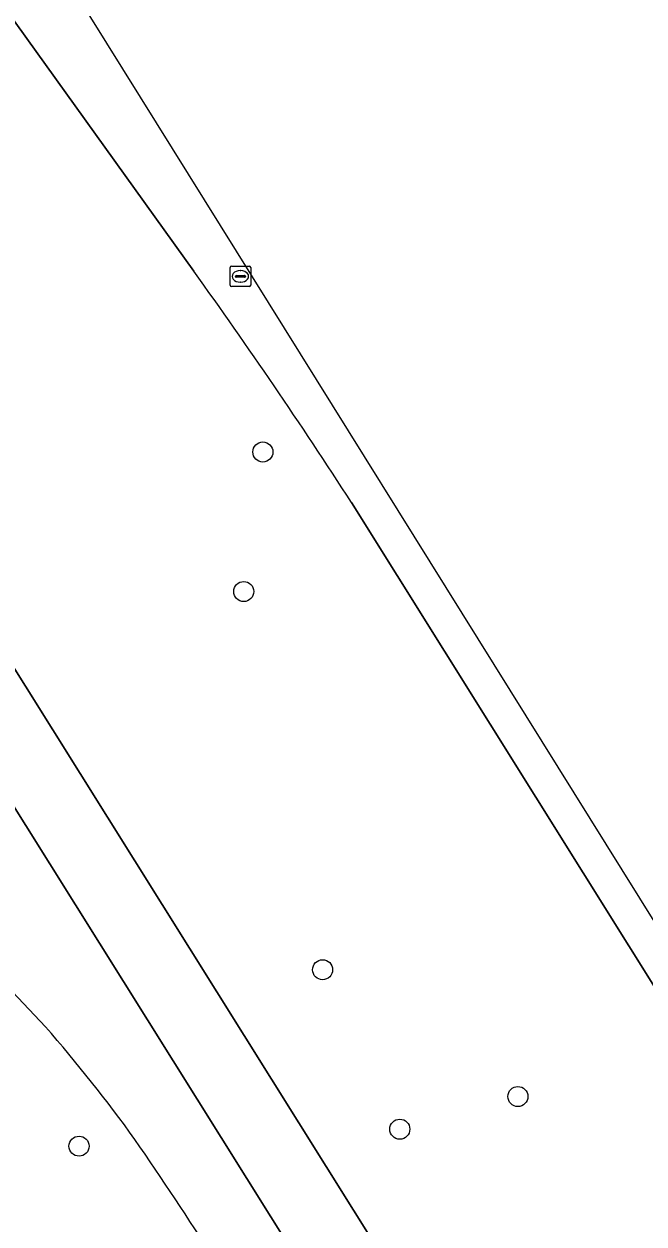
# Model space of a CAD drawing. Extents: x 159352 to 160617, y 385888 to 387323.
# Drawn here: x 160425.8 to 160456, y 386715.2 to 386773.7 of the extents above; entities that cross this region are included whole.
import ezdxf

# ---------------------------------------------------------------- set-up
doc = ezdxf.new("R2010")
doc.units = 0
for name, color, linetype in [('IMGEO_Berm_groen', 7, 'Continuous'), ('IMGEO_Boom', 7, 'Continuous'), ('IMGEO_OVBaan_gesloten', 7, 'Continuous'), ('IMGEO_Rijbaan_regionaal_gesloten', 7, 'Continuous'), ('IMGEO_Rioolput', 7, 'Continuous')]:
    doc.layers.add(name, color=color, linetype=linetype)

msp = doc.modelspace()

# ---------------------------------------------------------------- linework, layer by layer
at = {"layer": 'IMGEO_Berm_groen'}
for points in [[(160373.314, 386825.296), (160388.475, 386801.004), (160407.471, 386770.714), (160421.847, 386747.807), (160467.213, 386675.403), (160505.396, 386614.482), (160536.623, 386564.712), (160560.344, 386526.923)], [(160434.076, 386761.666), (160413.342, 386790.537)], [(160486.901, 386678.259), (160441.771, 386750.382)], [(160426.846, 386724.801), (160417.951, 386734.221), (160410.963, 386741.962)]]:
    msp.add_lwpolyline(points, dxfattribs=at)
for centre, radius, start, end in [((160211.081, 386601.332), 274.652, 32.86684, 35.71637), ((160372.112, 386676.809), 72.794, 35.72474, 41.24517), ((160072.294, 386475.33), 433.99, 33.282, 34.207)]:
    msp.add_arc(centre, radius, start, end, dxfattribs=at)
at = {"layer": 'IMGEO_Boom'}
for centre in [(160437.45, 386752.84), (160436.516, 386746.033), (160440.365, 386727.588), (160449.892, 386721.403), (160444.129, 386719.809), (160428.481, 386718.983)]:
    msp.add_circle(centre, 0.489, dxfattribs=at)
at = {"layer": 'IMGEO_OVBaan_gesloten'}
msp.add_lwpolyline([(160421.847, 386747.807), (160407.471, 386770.714), (160388.475, 386801.004), (160373.314, 386825.296), (160371.701, 386827.883), (160371.554, 386828.239), (160368.591, 386826.266), (160370.205, 386823.679), (160385.659, 386798.908), (160404.614, 386768.865), (160418.85, 386746.221), (160418.678, 386746.108), (160464.17, 386673.493), (160502.351, 386612.565), (160505.396, 386614.482), (160467.213, 386675.403)], close=True, dxfattribs=at)
for points in [[(160531.896, 386608.867), (160497.135, 386664.741), (160467.973, 386711.615), (160461.301, 386722.319), (160425.154, 386780.307), (160416.142, 386792.848)], [(160413.342, 386790.537), (160434.076, 386761.666)], [(160441.771, 386750.382), (160486.901, 386678.259), (160530.855, 386608.191), (160531.896, 386608.867)]]:
    msp.add_lwpolyline(points, dxfattribs=at)
msp.add_arc((160211.081, 386601.332), 274.652, 32.86684, 35.71637, dxfattribs=at)
at = {"layer": 'IMGEO_Rijbaan_regionaal_gesloten'}
for points in [[(160557.597, 386524.567), (160533.575, 386562.77), (160502.351, 386612.565), (160464.17, 386673.493), (160418.678, 386746.108), (160416.979, 386744.991), (160415.682, 386746.478)], [(160410.963, 386741.962), (160417.951, 386734.221), (160426.846, 386724.801)]]:
    msp.add_lwpolyline(points, dxfattribs=at)
for centre, radius, start, end in [((160372.112, 386676.809), 72.794, 35.72474, 41.24517), ((160072.294, 386475.33), 433.99, 33.282, 34.207)]:
    msp.add_arc(centre, radius, start, end, dxfattribs=at)
at = {"layer": 'IMGEO_Rioolput'}
for p, q in [((160435.854, 386760.979), (160435.854, 386761.831)), ((160435.929, 386761.905), (160436.781, 386761.905)), ((160436.342, 386761.685), (160436.367, 386761.685)), ((160436.855, 386761.831), (160436.855, 386760.979)), ((160436.781, 386760.905), (160435.929, 386760.905)), ((160436.113, 386761.399), (160436.113, 386761.411)), ((160436.551, 386761.362), (160436.153, 386761.362)), ((160436.156, 386761.448), (160436.554, 386761.448)), ((160436.365, 386761.125), (160436.34, 386761.125)), ((160436.597, 386761.411), (160436.597, 386761.399))]:
    msp.add_line(p, q, dxfattribs=at)
for points in [[(160435.854, 386760.979), (160435.854, 386761.831)], [(160435.929, 386761.905), (160436.781, 386761.905)], [(160436.855, 386761.831), (160436.855, 386760.979)], [(160436.781, 386760.905), (160435.929, 386760.905)]]:
    msp.add_lwpolyline(points, dxfattribs=at)
for centre, radius, start, end in [((160435.931, 386761.829), 0.0765, 91.55205, 178.44795), ((160435.931, 386761.829), 0.0765, 91.55205, 178.44795), ((160436.779, 386761.829), 0.0765, 1.55205, 88.44795), ((160436.779, 386761.829), 0.0765, 1.55205, 88.44795), ((160435.931, 386760.981), 0.0765, 181.55205, 268.44795), ((160435.931, 386760.981), 0.0765, 181.55205, 268.44795), ((160436.153, 386761.408), 0.0403, 85.87752, 175.75265), ((160436.15, 386761.398), 0.0366, 178.93798, 274.71019), ((160436.554, 386761.405), 0.043, 264.86636, 352.45326), ((160436.558, 386761.41), 0.0386, 1.73085, 96.63898), ((160436.779, 386760.981), 0.0765, 271.55205, 358.44795), ((160436.779, 386760.981), 0.0765, 271.55205, 358.44795)]:
    msp.add_arc(centre, radius, start, end, dxfattribs=at)
for centre, major_axis, ratio, start_param, end_param in [((160436.341, 386761.405), (-0.387, 0.002), 0.722429, 4.712389, 7.853982), ((160436.366, 386761.405), (-0.39, 0.002), 0.717154, 1.570796, 4.712389)]:
    msp.add_ellipse(centre, major_axis=major_axis, ratio=ratio, start_param=start_param, end_param=end_param, dxfattribs=at)

doc.saveas('drawing.dxf')
